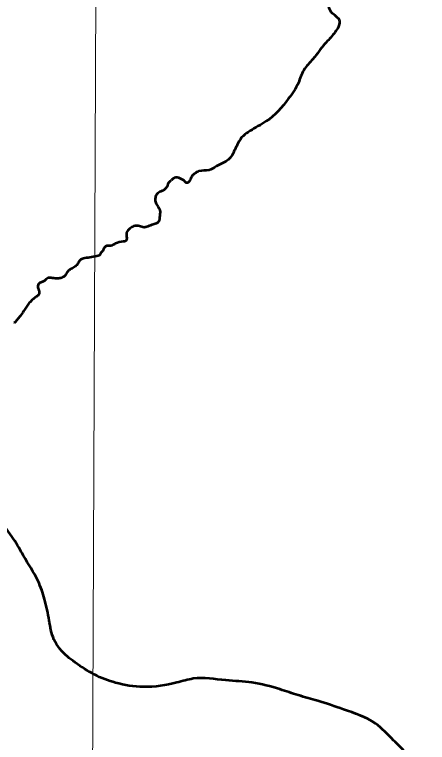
# Model space of a CAD drawing. Extents: x 553962 to 842807, y 8883888 to 9032388.
# Drawn here: x 808189 to 809618, y 9017467 to 9019989 of the extents above; entities that cross this region are included whole.
import ezdxf

# ---------------------------------------------------------------- set-up
doc = ezdxf.new("R2010")
doc.units = 0
doc.header["$LTSCALE"] = 200
for name, color, linetype, lineweight in [('1', 7, 'Continuous', 13), ('24', 7, 'Continuous', 25), ('27', 7, 'Continuous', 13), ('28', 7, 'Continuous', 53), ('35', 7, 'Continuous', 13)]:
    doc.layers.add(name, color=color, linetype=linetype, lineweight=lineweight)

msp = doc.modelspace()

# ---------------------------------------------------------------- linework, layer by layer
at = {"layer": '1'}
msp.add_lwpolyline([(808487.9, 9024186.1), (808454.4, 9016210.6), (808422.6, 9009049.8)], dxfattribs=at)
at = {"layer": '24', "lineweight": 53}
for points in [[(809307.9, 9019941.7), (809315.3, 9019966), (809285.4, 9019997.6), (809277.5, 9020041.7), (809293.3, 9020108), (809323.2, 9020175.8), (809339, 9020218.3), (809326.4, 9020249.9), (809293.3, 9020275.1), (809290.1, 9020306.7), (809299.6, 9020330.3), (809304.3, 9020354), (809287, 9020371.3), (809268, 9020410.8), (809272.8, 9020492.8), (809272.8, 9020538.5), (809269.6, 9020571.6), (809257, 9020598.4), (809269.6, 9020633.1), (809296.4, 9020693.3), (809326.4, 9020748.5), (809340.6, 9020813.2), (809342.2, 9020857.4), (809337.4, 9020875.7), (809356.3, 9020894.6), (809389.5, 9020932.5), (809424.2, 9020992.5), (809439.9, 9021030.3), (809473, 9021049.2), (809496.7, 9021065), (809492, 9021084), (809515.6, 9021114), (809545.6, 9021150.2), (809585, 9021172.3), (809618.1, 9021199.2)], [(809307.9, 9019941.7), (809295, 9019923.7), (809263.1, 9019887.8), (809221.2, 9019834.9), (809190.2, 9019797), (809171.3, 9019753.1), (809136.4, 9019697.3), (809060.4, 9019619.5), (809031.2, 9019602.2), (809004.2, 9019586.2), (808980, 9019568.6), (808962.7, 9019544.4), (808951.4, 9019520.8), (808938.1, 9019496.2), (808924.8, 9019483.2), (808887.5, 9019463.6), (808862.3, 9019450.3), (808827, 9019446.6), (808811.7, 9019437.6)], [(808812.2, 9019437.9), (808806.7, 9019433.9), (808802.1, 9019428.4), (808796.2, 9019416), (808791.3, 9019409), (808785.4, 9019405.8), (808780.8, 9019408.6), (808775.8, 9019414.2), (808766.8, 9019419.5), (808747.2, 9019424.7), (808738.7, 9019421.6), (808730.7, 9019414.5), (808719.6, 9019402.3), (808718, 9019396.6), (808711.9, 9019387), (808704.5, 9019380.1), (808695.8, 9019376.4), (808681.6, 9019367.2), (808676.4, 9019356.1), (808675.3, 9019347.2)], [(808675.3, 9019347.2), (808679.3, 9019333.9), (808688.2, 9019318.9), (808691.9, 9019310.2), (808691.9, 9019295.8), (808691, 9019287.5), (808689, 9019274.7), (808681.8, 9019266.4), (808669.2, 9019262), (808650.5, 9019255.3), (808637.2, 9019252), (808621.3, 9019255.9), (808601.5, 9019255.7), (808588.2, 9019247.9), (808577, 9019233.7), (808576.4, 9019226.5), (808577.2, 9019214.6), (808574.6, 9019205), (808564.8, 9019203), (808538.7, 9019195.8), (808522.4, 9019187.8), (808508, 9019187.6), (808501, 9019183.8), (808496.2, 9019174.1), (808487, 9019162.3), (808482, 9019154.7), (808473.7, 9019152.3), (808449.6, 9019147.7), (808427.1, 9019144.2), (808416, 9019138.5), (808408.4, 9019127.5), (808398.8, 9019116.5), (808385.3, 9019108.1), (808373.1, 9019099.6), (808364.8, 9019086.3), (808356.1, 9019079.1), (808341.9, 9019075.4), (808324.9, 9019075.6), (808313, 9019077.1), (808305.3, 9019077.4), (808298.3, 9019072.2), (808290.3, 9019066), (808279.8, 9019061), (808270.2, 9019053.2), (808269.2, 9019046.4), (808273.1, 9019034.2), (808272.2, 9019018.7), (808265, 9019012.2), (808253.2, 9019003.2), (808242.6, 9018993), (808233, 9018980.6), (808223.2, 9018966.2), (808210.7, 9018948.3), (808199.6, 9018934), (808189, 9018921.8)]]:
    msp.add_spline(points, degree=3, dxfattribs=at)
at = {"layer": '24'}
for points in [[(809307.9, 9019941.7), (809295, 9019923.7), (809263.1, 9019887.8), (809221.2, 9019834.9), (809190.2, 9019797), (809171.3, 9019753.1), (809136.4, 9019697.3), (809060.4, 9019619.5), (809031.2, 9019602.2), (809004.2, 9019586.2), (808980, 9019568.6), (808962.7, 9019544.4), (808951.4, 9019520.8), (808938.1, 9019496.2), (808924.8, 9019483.2), (808887.5, 9019463.6), (808862.3, 9019450.3), (808827, 9019446.6), (808811.7, 9019437.6)], [(808812.2, 9019437.9), (808806.7, 9019433.9), (808802.1, 9019428.4), (808796.2, 9019416), (808791.3, 9019409), (808785.4, 9019405.8), (808780.8, 9019408.6), (808775.8, 9019414.2), (808766.8, 9019419.5), (808747.2, 9019424.7), (808738.7, 9019421.6), (808730.7, 9019414.5), (808719.6, 9019402.3), (808718, 9019396.6), (808711.9, 9019387), (808704.5, 9019380.1), (808695.8, 9019376.4), (808681.6, 9019367.2), (808676.4, 9019356.1), (808675.3, 9019347.2)], [(808675.3, 9019347.2), (808679.3, 9019333.9), (808688.2, 9019318.9), (808691.9, 9019310.2), (808691.9, 9019295.8), (808691, 9019287.5), (808689, 9019274.7), (808681.8, 9019266.4), (808669.2, 9019262), (808650.5, 9019255.3), (808637.2, 9019252), (808621.3, 9019255.9), (808601.5, 9019255.7), (808588.2, 9019247.9), (808577, 9019233.7), (808576.4, 9019226.5), (808577.2, 9019214.6), (808574.6, 9019205), (808564.8, 9019203), (808538.7, 9019195.8), (808522.4, 9019187.8), (808508, 9019187.6), (808501, 9019183.8), (808496.2, 9019174.1), (808487, 9019162.3), (808482, 9019154.7), (808473.7, 9019152.3), (808449.6, 9019147.7), (808427.1, 9019144.2), (808416, 9019138.5), (808408.4, 9019127.5), (808398.8, 9019116.5), (808385.3, 9019108.1), (808373.1, 9019099.6), (808364.8, 9019086.3), (808356.1, 9019079.1), (808341.9, 9019075.4), (808324.9, 9019075.6), (808313, 9019077.1), (808305.3, 9019077.4), (808298.3, 9019072.2), (808290.3, 9019066), (808279.8, 9019061), (808270.2, 9019053.2), (808269.2, 9019046.4), (808273.1, 9019034.2), (808272.2, 9019018.7), (808265, 9019012.2), (808253.2, 9019003.2), (808242.6, 9018993), (808233, 9018980.6), (808223.2, 9018966.2), (808210.7, 9018948.3), (808199.6, 9018934), (808189, 9018921.8)]]:
    msp.add_spline(points, degree=3, dxfattribs=at)
at = {"layer": '24', "lineweight": 53}
msp.add_open_spline([(808189, 9018921.9), (808188.2, 9018921.8), (808187.2, 9018921.7), (808186.2, 9018921.6)], degree=3, dxfattribs=at)
at = {"layer": '27'}
msp.add_spline([(807587, 9018799.7), (807681, 9018744.6), (807749.5, 9018706.2), (807823, 9018633.4), (807885, 9018573.4), (807948.3, 9018508.2), (808021.7, 9018425.3), (808038.2, 9018418.8), (808100.2, 9018346.1), (808129.1, 9018268.4), (808158, 9018212.3), (808199.7, 9018149.9), (808219.9, 9018114.2), (808270.3, 9018026.2), (808292.9, 9017963.8), (808309, 9017890), (808325.2, 9017823.8), (808372, 9017765.1), (808398.6, 9017744.7), (808465.8, 9017702.4), (808538.3, 9017674.1), (808635, 9017659.8), (808751, 9017674.5), (808807.1, 9017688.3), (808920.4, 9017682.7), (809010.8, 9017674.7), (809107.4, 9017651.4), (809171, 9017630.8), (809238.4, 9017611.5), (809327.3, 9017581.9), (809437.9, 9017533.1), (809501.2, 9017474.3), (809544.2, 9017430.9), (809603.7, 9017355.6), (809606.1, 9017351.8)], degree=3, dxfattribs=at)
at = {"layer": '28'}
msp.add_spline([(809606.1, 9017351.8), (809603.7, 9017355.6), (809544.2, 9017430.9), (809501.2, 9017474.3), (809437.9, 9017533.1), (809327.3, 9017581.9), (809238.4, 9017611.5), (809171, 9017630.8), (809107.4, 9017651.4), (809010.8, 9017674.7), (808920.4, 9017682.7), (808807.1, 9017688.3), (808751, 9017674.5), (808635, 9017659.8), (808538.3, 9017674.1), (808465.8, 9017702.4), (808398.6, 9017744.7), (808372, 9017765.1), (808325.2, 9017823.8), (808309, 9017890), (808292.9, 9017963.8), (808270.3, 9018026.2), (808219.9, 9018114.2), (808199.7, 9018149.9), (808158, 9018212.3), (808129.1, 9018268.4), (808100.2, 9018346.1), (808038.2, 9018418.8), (808021.7, 9018425.3), (807948.3, 9018508.2), (807885, 9018573.4), (807823, 9018633.4), (807749.5, 9018706.2), (807681, 9018744.6), (807587, 9018799.7)], degree=3, dxfattribs=at)
at = {"layer": '35'}
msp.add_spline([(807587, 9018799.7), (807681, 9018744.6), (807749.5, 9018706.2), (807823, 9018633.4), (807885, 9018573.4), (807948.3, 9018508.2), (808021.7, 9018425.3), (808038.2, 9018418.8), (808100.2, 9018346.1), (808129.1, 9018268.4), (808158, 9018212.3), (808199.7, 9018149.9), (808219.9, 9018114.2), (808270.3, 9018026.2), (808292.9, 9017963.8), (808309, 9017890), (808325.2, 9017823.8), (808372, 9017765.1), (808398.6, 9017744.7), (808465.8, 9017702.4), (808538.3, 9017674.1), (808635, 9017659.8), (808751, 9017674.5), (808807.1, 9017688.3), (808920.4, 9017682.7), (809010.8, 9017674.7), (809107.4, 9017651.4), (809171, 9017630.8), (809238.4, 9017611.5), (809327.3, 9017581.9), (809437.9, 9017533.1), (809501.2, 9017474.3), (809544.2, 9017430.9), (809603.7, 9017355.6), (809606.1, 9017351.8)], degree=3, dxfattribs=at)

doc.saveas('drawing.dxf')
